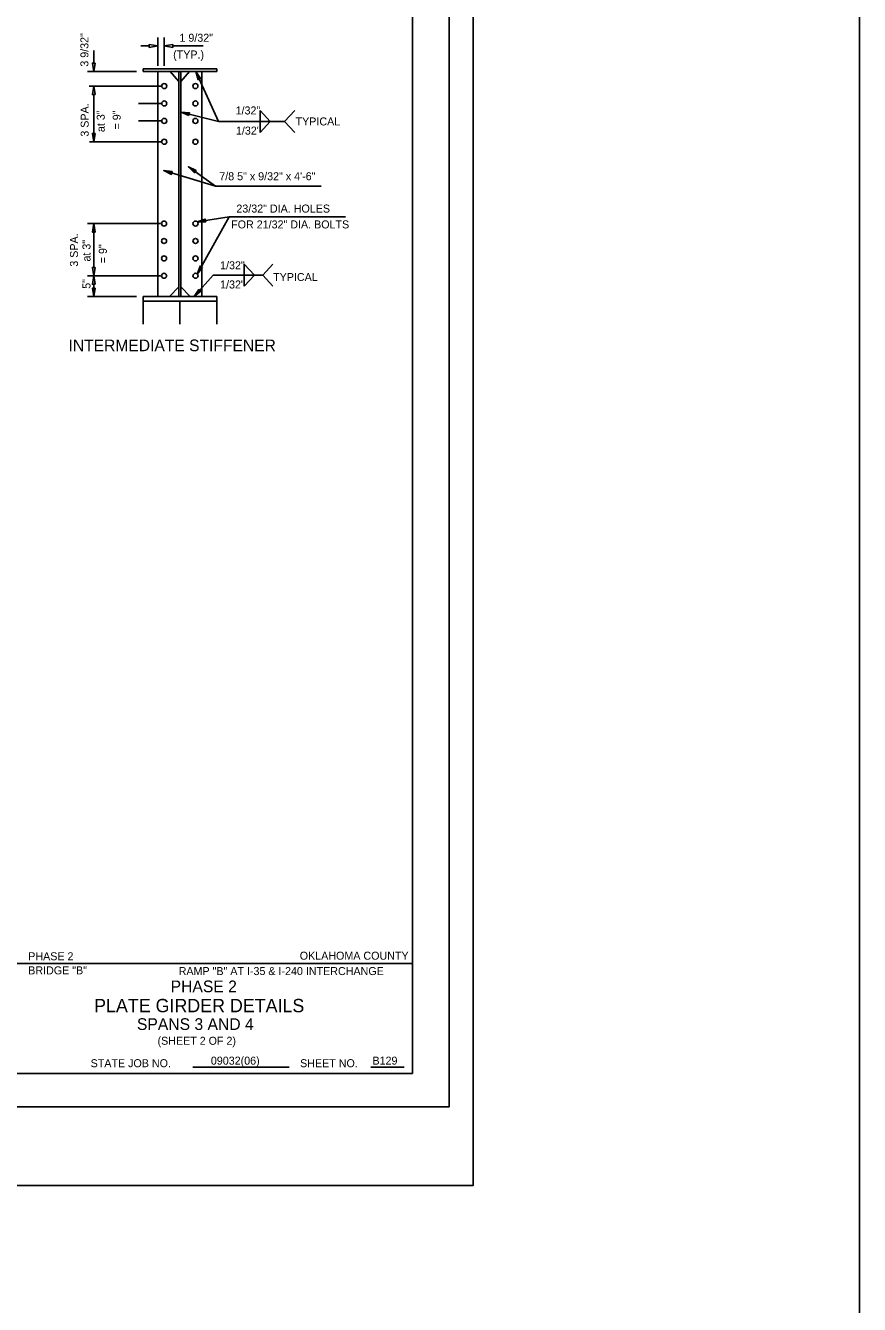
# Model space of a CAD drawing. Extents: x 4944 to 17449, y 3824 to 49087.
# Drawn here: x 13431 to 14631, y 8144 to 9984 of the extents above; entities that cross this region are included whole.
import ezdxf

# ---------------------------------------------------------------- set-up
doc = ezdxf.new("R2010")
doc.units = 0
for name, color, linetype in [('36_S_LINES', 7, 'Continuous'), ('37_S_TXT', 7, 'Continuous'), ('3A', 7, 'Continuous'), ('BEAM', 7, 'Continuous'), ('DIM', 7, 'Continuous'), ('HATCH', 7, 'Continuous'), ('ID', 7, 'Continuous'), ('Level 14', 7, 'Continuous'), ('Level 17', 7, 'Continuous'), ('Level 25', 7, 'Continuous'), ('REVISED', 7, 'Continuous')]:
    doc.layers.add(name, color=color, linetype=linetype)

msp = doc.modelspace()

# ---------------------------------------------------------------- linework, layer by layer
at = {"layer": '36_S_LINES'}
for p, q in [((13621.3, 9926.3), (13621.3, 9967.1)), ((13529.3, 9930.2), (13529.3, 9948.1)), ((13609, 9954.8), (13596.8, 9954.8)), ((13642.9, 9954.8), (13686.9, 9954.8)), ((13591, 9918.1), (13520.5, 9918.1)), ((13676.4, 9918.1), (13708.8, 9846.1)), ((13529.3, 9885), (13529.3, 9817)), ((13654.9, 9859.7), (13708.8, 9846.1)), ((13708.7, 9846.2), (13803.9, 9846.2)), ((13768.6, 9846), (13768.6, 9862)), ((13768.6, 9862), (13783.3, 9846.2)), ((13768.6, 9846.3), (13768.6, 9830.3)), ((13768.6, 9830.3), (13783.3, 9846.2)), ((13818.6, 9862), (13803.9, 9846.2)), ((13818.6, 9830.3), (13803.9, 9846.2)), ((13629.9, 9775.5), (13704.5, 9753.3)), ((13665.6, 9781.1), (13704.5, 9753.3)), ((13704.5, 9753.3), (13856.5, 9753.3)), ((13529.3, 9636.2), (13529.3, 9699.3)), ((13678.3, 9701.8), (13724.2, 9709.1)), ((13678.3, 9626.7), (13724.2, 9709.1)), ((13724.2, 9709.1), (13891.3, 9709.1)), ((13674, 9594.1), (13701.3, 9624.9)), ((13701.3, 9624.9), (13772.6, 9624.9)), ((13745.8, 9624.7), (13745.8, 9640.7)), ((13745.8, 9640.7), (13760.4, 9624.9)), ((13745.8, 9625), (13745.8, 9609)), ((13745.8, 9609), (13760.4, 9624.9)), ((13787.2, 9640.7), (13772.6, 9624.9)), ((13787.2, 9609), (13772.6, 9624.9)), ((13529.3, 9612), (13529.3, 9594.1)), ((13591, 9594.1), (13520.5, 9594.1))]:
    msp.add_line(p, q, dxfattribs=at)
for points in [[(13609, 9952.8), (13609, 9956.9), (13621.3, 9954.8)], [(13642.9, 9952.8), (13642.9, 9956.9), (13630.7, 9954.8)], [(13531.3, 9930.2), (13527.3, 9930.2), (13529.3, 9918.1)], [(13679.5, 9906.3), (13676.4, 9918.1), (13683.1, 9908)], [(13531.3, 9885), (13527.3, 9885), (13529.3, 9897.1)], [(13666.1, 9854.9), (13654.9, 9859.7), (13667, 9858.7)], [(13531.3, 9829.1), (13527.3, 9829.1), (13529.3, 9817)], [(13642.2, 9774), (13641, 9770.1), (13629.9, 9775.5)], [(13676.7, 9775.6), (13674.3, 9772.3), (13665.6, 9781.1)], [(13531.3, 9687.1), (13527.3, 9687.1), (13529.3, 9699.3)], [(13690.4, 9701.7), (13678.3, 9701.8), (13689.8, 9705.7)], [(13531.3, 9636.2), (13527.3, 9636.2), (13529.3, 9624.1)], [(13685.9, 9636.2), (13678.3, 9626.7), (13682.4, 9638.1)], [(13531.3, 9612), (13527.3, 9612), (13529.3, 9624.1)], [(13531.3, 9606.2), (13527.3, 9606.2), (13529.3, 9594.1)], [(13683.5, 9601.8), (13674, 9594.1), (13680.5, 9604.4)]]:
    msp.add_lwpolyline(points, close=True, dxfattribs=at)
at = {"layer": '37_S_TXT'}
msp.add_lwpolyline([(10619.3, 10619.3), (14075.4, 10619.3), (14075.4, 8315.3), (10619.3, 8315.3)], close=True, dxfattribs=at)
at = {"layer": '3A'}
for p, q in [((13630.7, 9926.3), (13630.7, 9967.1)), ((13604.5, 9897.1), (13522.5, 9897.1)), ((13604.5, 9817), (13523.4, 9817)), ((13604.5, 9699.3), (13520.5, 9699.3)), ((13604.5, 9624.1), (13520.5, 9624.1))]:
    msp.add_line(p, q, dxfattribs=at)
at = {"layer": 'DEFPOINTS'}
for p, q in [((13625.6, 9897.1), (13593.5, 9897.1)), ((13625.6, 9872.1), (13593.5, 9872.1)), ((13625.6, 9847), (13593.5, 9847)), ((13625.6, 9817), (13593.5, 9817)), ((13625.3, 9699.3), (13596.7, 9699.3)), ((13625.3, 9624.1), (13596.7, 9624.1)), ((13600.2, 9587.7), (13600.2, 9554.7)), ((13654.7, 9594.1), (13651.7, 9594.1)), ((13653.2, 9587.7), (13653.2, 9554.7)), ((13706.2, 9587.7), (13706.2, 9554.7))]:
    msp.add_line(p, q, dxfattribs=at)
at = {"layer": 'DIM'}
msp.add_lwpolyline([(10776.5, 10540.1), (14040.6, 10540.1), (14040.6, 8428.1), (10776.5, 8428.1)], close=True, dxfattribs=at)
at = {"layer": 'HATCH'}
msp.add_lwpolyline([(5511.4, 3823.9), (14631, 3823.9), (14631, 11489.8), (5511.4, 11489.8)], close=True, dxfattribs=at)
at = {"layer": 'Level 14'}
msp.add_line((13258.2, 8634.5), (13987.8, 8634.5), dxfattribs=at)
msp.add_lwpolyline([(13987.8, 8476.1), (10963.7, 8476.1), (10963.7, 10492.1), (13987.8, 10492.1)], close=True, dxfattribs=at)
at = {"layer": 'Level 17'}
for p, q in [((13672, 8485.3), (13810.3, 8485.3)), ((13672, 8485.3), (13810.3, 8485.3)), ((13927.8, 8485.3), (13976, 8485.3)), ((13927.8, 8485.3), (13976, 8485.3))]:
    msp.add_line(p, q, dxfattribs=at)
at = {"layer": 'Level 25'}
for p, q in [((13600.2, 9921.9), (13706.2, 9921.9)), ((13600.2, 9918.1), (13600.2, 9921.9)), ((13706.2, 9921.9), (13706.2, 9918.1)), ((13600.2, 9918.1), (13706.2, 9918.1)), ((13621.7, 9918.1), (13621.7, 9594.1)), ((13639.2, 9918.1), (13651.7, 9903.7)), ((13651.7, 9918.1), (13651.7, 9594.1)), ((13654.7, 9918.1), (13654.7, 9594.1)), ((13667.1, 9918.1), (13654.7, 9903.7)), ((13684.7, 9918.1), (13684.7, 9594.1)), ((13638.5, 9594.1), (13651.7, 9608.3)), ((13667.9, 9594.1), (13654.7, 9608.3)), ((13600.2, 9594.1), (13706.2, 9594.1)), ((13600.2, 9594.1), (13600.2, 9587.7)), ((13600.2, 9587.7), (13706.2, 9587.7)), ((13706.2, 9587.7), (13706.2, 9594.1))]:
    msp.add_line(p, q, dxfattribs=at)
for centre, radius in [((13630.7, 9897.1), 3.67), ((13675.5, 9897.1), 3.67), ((13630.7, 9872.1), 3.62), ((13675.5, 9872.1), 3.62), ((13630.7, 9847), 3.62), ((13675.5, 9847), 3.62), ((13630.7, 9817), 3.62), ((13675.5, 9817), 3.62), ((13630.4, 9699.3), 3.62), ((13675.7, 9699.3), 3.62), ((13630.4, 9674.2), 3.62), ((13675.7, 9674.2), 3.62), ((13630.4, 9649.2), 3.62), ((13675.7, 9649.2), 3.62), ((13630.4, 9624.1), 3.62), ((13675.7, 9624.1), 3.62)]:
    msp.add_circle(centre, radius, dxfattribs=at)

# ---------------------------------------------------------------- texts
at = {"layer": '3A'}
for s, p in [('3 9/32"', (13521.6, 9925)), ('3 SPA. ', (13522, 9824.3)), ('at 3"', (13545.1, 9830.9)), ('= 9"', (13568.1, 9834.7)), ('3 SPA.', (13506.6, 9637.2)), ('at 3"', (13524.6, 9644.6)), ('= 9"', (13548.1, 9642.2)), ('5"', (13524.6, 9605.4))]:
    msp.add_text(s, height=11.52, rotation=90, dxfattribs=at).set_placement(p)
for s, height, p in [('1 9/32"', 11.52, (13652.6, 9960.9)), ('(TYP.)', 11.52, (13643.5, 9936.8)), ('1/32"', 11.52, (13733.4, 9856.3)), ('TYPICAL', 11.52, (13819.7, 9840.5)), ('1/32"', 11.52, (13733.9, 9827.3)), ('7/8 5" x 9/32" x 4\'-6"', 11.52, (13709.9, 9761.6)), ('23/32" DIA. HOLES', 11.52, (13734.5, 9715.1)), ('FOR 21/32" DIA. BOLTS', 11.52, (13727, 9692.3)), ('1/32"', 11.52, (13711.1, 9633.5)), ('TYPICAL', 11.52, (13787.4, 9616.6)), ('1/32"', 11.52, (13711.1, 9605.9)), ('PHASE 2', 11.52, (13435, 8639.2)), ('OKLAHOMA COUNTY', 11.52, (13825.7, 8640)), ('BRIDGE "B"', 11.52, (13435, 8618.9)), ('RAMP "B" AT I-35 & I-240 INTERCHANGE', 11.52, (13651.5, 8617.9)), ('(SHEET 2 OF 2)', 11.5, (13621.1, 8517.6)), ('09032(06)', 11.52, (13697.8, 8489)), ('B129', 11.52, (13930.3, 8489))]:
    msp.add_text(s, height=height, dxfattribs=at).set_placement(p)
at = {"layer": 'BEAM'}
for s, height, p in [('INTERMEDIATE STIFFENER', 16.8, (13493, 9515.6)), ('PLATE GIRDER DETAILS', 19.2, (13529.8, 8564.4))]:
    msp.add_text(s, height=height, dxfattribs=at).set_placement(p)
at = {"layer": 'DEFPOINTS'}
msp.add_text('PHASE 2', height=16.88, dxfattribs=at).set_placement((13639.9, 8593.2))
at = {"layer": 'ID'}
msp.add_text('SPANS 3 AND 4', height=16.875, dxfattribs=at).set_placement((13591.4, 8538.9))
at = {"layer": 'REVISED'}
for s, p in [('STATE JOB NO.', (13524.8, 8485.3)), ('STATE JOB NO.', (13524.8, 8485.3)), ('SHEET NO. ', (13826.2, 8485.3)), ('SHEET NO. ', (13826.2, 8485.3))]:
    msp.add_text(s, height=11.52, dxfattribs=at).set_placement(p)

doc.saveas('drawing.dxf')
